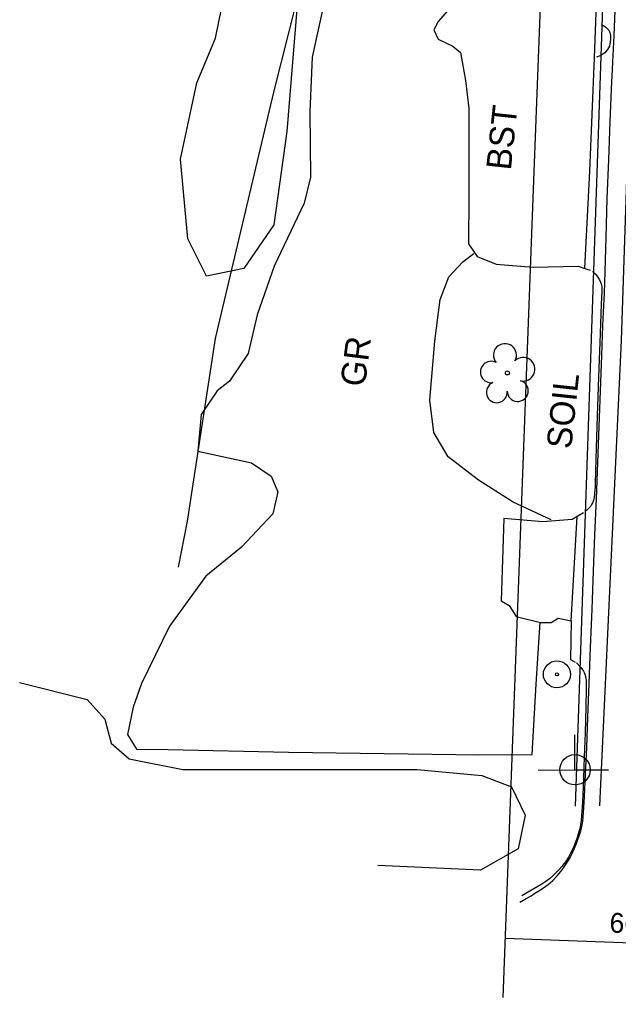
# Model space of a CAD drawing. Extents: x 2100323 to 2109811, y 740376 to 749755.
# Drawn here: x 2104998.1 to 2105094.7, y 741651.9 to 741809.7 of the extents above; entities that cross this region are included whole.
import ezdxf

# ---------------------------------------------------------------- set-up
doc = ezdxf.new("R2010")
doc.units = 0
for name, color, linetype in [('Exist Other Culture Fence Line', 7, 'Continuous'), ('Exist Other Culture Located Object CELL', 7, 'Continuous'), ('Exist Right of Way Line', 7, 'Continuous'), ('Exist Right of Way Width CELL', 7, 'Continuous'), ('Exist Roads Change in Surface', 7, 'Continuous'), ('Exist Roads Curbs', 7, 'Continuous'), ('Exist Roads EOP', 7, 'Continuous'), ('Exist Roads EOP Other', 7, 'Continuous'), ('Exist Roads EOP Other Text', 7, 'Continuous'), ('Exist Roads Soil', 7, 'Continuous'), ('Exist Roads Soil Text', 7, 'Continuous'), ('Exist Utilities Gas UG Line SUE LOS B', 7, 'Continuous'), ('Exist Utilities Power Joint Use Telephone CELL', 7, 'Continuous'), ('Exist Utilities TV UG FO Cable SUE LOS C', 7, 'Continuous'), ('Exist Vegetation Hedge Row', 7, 'Continuous'), ('Exist Vegetation Tree CELL', 7, 'Continuous'), ('Exist Vegetation Woods Line', 7, 'Continuous')]:
    doc.layers.add(name, color=color, linetype=linetype)

msp = doc.modelspace()

# ---------------------------------------------------------------- linework, layer by layer
at = {"layer": 'Exist Other Culture Fence Line'}
msp.add_lwpolyline([(2105061.15, 741937.08), (2105057.26, 741911.99), (2105052.96, 741888.11), (2105051.18, 741863.99), (2105049.99, 741850.09), (2105048.36, 741838.79), (2105045.04, 741821.59), (2105039.07, 741797.95), (2105029.64, 741758.21), (2105025.16, 741728.74), (2105023.69, 741721.31)], dxfattribs=at)
at = {"layer": 'Exist Other Culture Located Object CELL'}
for radius in [2.18, 0.24]:
    msp.add_circle((2105084.8, 741704.04), radius, dxfattribs=at)
at = {"layer": 'Exist Right of Way Line'}
for p, q in [((2105081.09, 741783.71), (2105093.8, 742119.78)), ((2105076.11, 741651.92), (2105081.09, 741783.71))]:
    msp.add_line(p, q, dxfattribs=at)
at = {"layer": 'Exist Right of Way Width CELL'}
msp.add_line((2105076.47, 741661.51), (2105100.37, 741660.61), dxfattribs=at)
at = {"layer": 'Exist Roads Change in Surface'}
for points in [[(2105089.33, 741769.54), (2105090.14, 741785.19), (2105090.87, 741803.49), (2105091.3, 741815.22)], [(2105087.12, 741712.68), (2105088.08, 741729.53)]]:
    msp.add_lwpolyline(points, dxfattribs=at)
at = {"layer": 'Exist Roads Curbs'}
for points in [[(2105091.96, 741808.86), (2105092.29, 741808.69), (2105092.56, 741808.54), (2105092.72, 741808.43), (2105092.86, 741808.3), (2105093.02, 741808.13), (2105093.1, 741808.04), (2105093.17, 741807.93), (2105093.23, 741807.82), (2105093.33, 741807.58), (2105093.39, 741807.35), (2105093.43, 741807.19), (2105093.45, 741807.07), (2105093.45, 741806.84), (2105093.43, 741806.47), (2105093.4, 741806.06), (2105093.35, 741805.7), (2105093.27, 741805.39), (2105093.15, 741805.1), (2105092.98, 741804.82), (2105092.77, 741804.55), (2105092.53, 741804.3), (2105092.4, 741804.18), (2105092.24, 741804.07), (2105091.79, 741803.83), (2105091.18, 741803.58)], [(2105090.52, 741769.04), (2105091.01, 741768.58), (2105091.42, 741768.1), (2105091.68, 741767.68), (2105091.86, 741767.32), (2105091.97, 741767.03), (2105092.01, 741766.88), (2105092.04, 741766.45), (2105092.04, 741765.83), (2105091.96, 741763.77), (2105091.78, 741759), (2105091.51, 741752), (2105091.29, 741745.69), (2105091.14, 741740.56), (2105091.05, 741736.86), (2105090.99, 741734.84), (2105090.98, 741734.28), (2105090.94, 741733.8), (2105090.89, 741733.2), (2105090.81, 741732.59), (2105090.71, 741732.11), (2105090.58, 741731.74), (2105090.41, 741731.42), (2105090.22, 741731.13), (2105089.96, 741730.84), (2105089.61, 741730.51), (2105089.41, 741730.34)], [(2105087.99, 741705.91), (2105088.66, 741705.16), (2105089.1, 741704.56), (2105089.22, 741704.34), (2105089.37, 741703.9), (2105089.48, 741703.37), (2105089.53, 741703.06), (2105089.55, 741701.68), (2105089.49, 741698.78), (2105089.34, 741694.62), (2105089.2, 741690.71), (2105089.07, 741687.3), (2105088.96, 741684.53), (2105088.86, 741682.56), (2105088.78, 741681.31), (2105088.7, 741680.43), (2105088.63, 741679.85), (2105088.54, 741679.36), (2105088.4, 741678.78), (2105088.2, 741678.11), (2105088.01, 741677.52), (2105087.83, 741677.03), (2105087.63, 741676.52), (2105087.35, 741675.9), (2105087.02, 741675.18), (2105086.68, 741674.53), (2105086.34, 741674), (2105085.97, 741673.52), (2105085.59, 741673.05), (2105085.17, 741672.58), (2105084.69, 741672.08), (2105084.15, 741671.55), (2105083.59, 741671.04), (2105083.01, 741670.6), (2105082.35, 741670.18), (2105081.09, 741669.43), (2105079.17, 741668.32)]]:
    msp.add_lwpolyline(points, dxfattribs=at)
at = {"layer": 'Exist Roads EOP'}
msp.add_lwpolyline([(2105078.8, 741667.28), (2105079.83, 741667.86), (2105080.63, 741668.34), (2105081.24, 741668.73), (2105081.89, 741669.14), (2105082.63, 741669.6), (2105083.4, 741670.14), (2105084.14, 741670.79), (2105084.83, 741671.54), (2105085.43, 741672.23), (2105085.92, 741672.87), (2105086.35, 741673.51), (2105086.78, 741674.24), (2105087.2, 741675.06), (2105087.59, 741675.91), (2105087.95, 741676.76), (2105088.25, 741677.57), (2105088.48, 741678.24), (2105088.65, 741678.82), (2105088.81, 741679.5), (2105088.97, 741680.3), (2105089.12, 741681.73), (2105089.28, 741684.29), (2105089.43, 741687.92), (2105089.61, 741692.21), (2105089.8, 741697.12), (2105090.02, 741702.54), (2105090.24, 741708.38), (2105090.47, 741714.57), (2105090.71, 741720.66), (2105090.94, 741726.55), (2105091.17, 741732.37), (2105091.39, 741738.2), (2105091.62, 741744.03), (2105091.84, 741749.8), (2105092.05, 741755.49), (2105092.22, 741760.32), (2105092.36, 741763.52), (2105092.46, 741765.54), (2105092.58, 741769.03), (2105092.75, 741774.44), (2105092.94, 741780.78), (2105093.16, 741787.06), (2105093.4, 741793.18), (2105093.63, 741798.46), (2105093.83, 741802.77), (2105094.03, 741807.1), (2105094.24, 741812.41)], dxfattribs=at)
at = {"layer": 'Exist Roads EOP Other'}
for points in [[(2105067.58, 741811.55), (2105065.65, 741809.36), (2105064.93, 741807.99), (2105065.63, 741806.49), (2105067.99, 741805.36), (2105069.25, 741804.33), (2105070.05, 741799.82), (2105070.59, 741795.32), (2105070.6, 741781.23), (2105070.55, 741773.48), (2105071.94, 741771.42), (2105075, 741770.22), (2105080.96, 741769.73), (2105088.24, 741769.87), (2105089.47, 741769.43), (2105090.19, 741769.25)], [(2105089.12, 741730.07), (2105087.25, 741729), (2105082.54, 741728.64), (2105076.26, 741729.17), (2105075.83, 741715.91), (2105077.1, 741715.17), (2105078.22, 741713.35), (2105082.14, 741712.4), (2105083.86, 741712.39), (2105084.98, 741713.13), (2105087.12, 741712.68), (2105086.99, 741706.42), (2105087.77, 741706)]]:
    msp.add_lwpolyline(points, dxfattribs=at)
at = {"layer": 'Exist Roads Soil'}
for points in [[(2105048.27, 741817.15), (2105045.33, 741803.59), (2105044.95, 741794.84), (2105045.02, 741784.23), (2105044, 741780.04), (2105039.16, 741769.9), (2105036.41, 741762.05), (2105034.98, 741755.82), (2105031.96, 741751.35), (2105029.97, 741749.8), (2105027.42, 741745.94), (2105026.87, 741740.06), (2105035.54, 741738.18), (2105038.69, 741736.03), (2105039.77, 741733.47), (2105038.99, 741729.91), (2105033.92, 741724.53), (2105028.16, 741719.88), (2105022.3, 741711.83), (2105017.77, 741702.59), (2105016.44, 741698.77), (2105015.51, 741694.34), (2105016.96, 741691.97), (2105022.07, 741691.93), (2105041.5, 741691.49), (2105072.34, 741691.04), (2105080.81, 741691.12), (2105081.48, 741702.46), (2105082.09, 741712.48)], [(2105083.87, 741728.97), (2105077.76, 741731.83), (2105072.15, 741735.39), (2105067.28, 741739.14), (2105064.97, 741743.03), (2105064.3, 741748.28), (2105065.12, 741757.76), (2105065.97, 741764.49), (2105067.38, 741768.15), (2105069.62, 741770.61), (2105071.39, 741771.94)]]:
    msp.add_lwpolyline(points, dxfattribs=at)
at = {"layer": 'Exist Utilities Gas UG Line SUE LOS B'}
msp.add_lwpolyline([(2105091.74, 741682.84), (2105095.23, 741757.89), (2105099.13, 741876.23), (2105103.49, 741993.33), (2105107.76, 742121.65), (2105107.79, 742128.66)], dxfattribs=at)
at = {"layer": 'Exist Utilities Power Joint Use Telephone CELL'}
msp.add_line((2105087.72, 741688.64), (2105087.72, 741688.64), dxfattribs=at)
msp.add_lwpolyline([(2105081.79, 741688.64), (2105093.12, 741688.61), (2105087.72, 741688.63), (2105087.72, 741694.27)], dxfattribs=at)
msp.add_circle((2105087.73, 741688.65), 2.45, dxfattribs=at)
at = {"layer": 'Exist Utilities TV UG FO Cable SUE LOS C'}
msp.add_lwpolyline([(2105087.79, 741682.76), (2105100.4, 742050.46), (2105093.98, 742066.86)], dxfattribs=at)
at = {"layer": 'Exist Vegetation Hedge Row'}
msp.add_lwpolyline([(2105029.11, 741836.24), (2105036.08, 741857.54), (2105043.64, 741870.14), (2105050.14, 741872.98), (2105052.8, 741870.06), (2105050.08, 741845.47), (2105048.02, 741833.84), (2105042.9, 741812.01), (2105041.25, 741791.61), (2105039.13, 741776.53), (2105034.28, 741769.51), (2105028.26, 741768.28), (2105025.23, 741774.29), (2105024.05, 741787.12), (2105026.7, 741799.45), (2105029.69, 741806.66), (2105031.22, 741814.09), (2105028.43, 741821.16), (2105029.56, 741828.81), (2105029.11, 741836.24)], dxfattribs=at)
at = {"layer": 'Exist Vegetation Tree CELL'}
msp.add_line((2105076.81, 741752.66), (2105076.81, 741752.66), dxfattribs=at)
msp.add_circle((2105076.81, 741752.66), 0.326, dxfattribs=at)
for centre, radius, start, end in [((2105076.42, 741755.53), 1.86, 330.1651, 219.7134), ((2105074.2, 741752.81), 1.73, 62.6636, 279.3457), ((2105079.36, 741753.25), 1.9, 257.1011, 134.1999), ((2105075.1, 741749.54), 1.69, 111.5671, 6.231), ((2105078.48, 741749.76), 1.7, 181.2822, 74.56)]:
    msp.add_arc(centre, radius, start, end, dxfattribs=at)
at = {"layer": 'Exist Vegetation Woods Line'}
msp.add_lwpolyline([(2104998.09, 741702.72), (2105008.98, 741699.99), (2105011.83, 741696.82), (2105012.9, 741692.94), (2105015.76, 741690.43), (2105024.43, 741688.71), (2105062.23, 741688.7), (2105072.68, 741687.75), (2105077.46, 741685.9), (2105079.69, 741681.3), (2105078.54, 741675.88), (2105072.45, 741672.48), (2105055.9, 741673.18)], dxfattribs=at)

# ---------------------------------------------------------------- texts
at = {"layer": 'Exist Right of Way Width CELL'}
msp.add_text("66.00'", height=3.2, rotation=357.8344, dxfattribs=at).set_placement((2105093.25, 741662.4))
at = {"layer": 'Exist Roads EOP Other Text'}
msp.add_text('BST', height=4, rotation=83.8864, dxfattribs=at).set_placement((2105077.36, 741785.25))
at = {"layer": 'Exist Roads Soil Text'}
for s, rotation, p in [('GR', 82.7734, (2105053.81, 741750.31)), ('SOIL', 83.8864, (2105087.1, 741740.3))]:
    msp.add_text(s, height=4, rotation=rotation, dxfattribs=at).set_placement(p)

doc.saveas('drawing.dxf')
